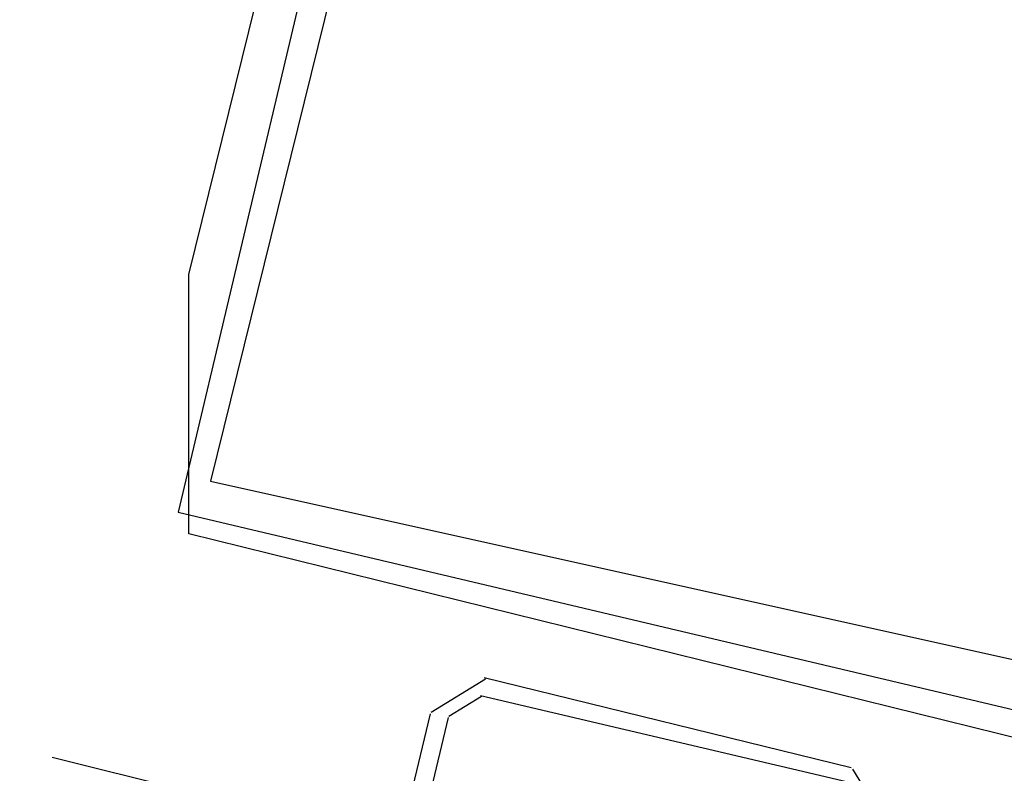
# Model space of a CAD drawing. Header units: feet. Extents: x -79 to 198, y -22 to 181.
# Tile 701 of 982: x 86.49 to 90.14, y 148.73 to 151.52. Entities that reach past the tile are written whole.
import ezdxf

# ---------------------------------------------------------------- set-up
doc = ezdxf.new("R2010")
doc.units = ezdxf.units.FT
for name, color, linetype in [('A-AREA-COMUN', 252, 'CONTINUOUS'), ('A-AREA-UNIDAD', 30, 'CONTINUOUS'), ('A-LINEA', 7, 'CONTINUOUS')]:
    doc.layers.add(name, color=color, linetype=linetype)

msp = doc.modelspace()

# ---------------------------------------------------------------- linework, layer by layer
at = {"layer": 'A-AREA-COMUN'}
msp.add_lwpolyline([(92.64, 126.5778), (92.64, 127.5733), (96.768, 144.9422), (90.56, 146.3822), (90.432, 147.5733), (90.72, 148.7289), (87.12, 149.6178), (87.12, 150.5778), (87.76, 153.1733), (87.36, 153.2089), (87.36, 153.9733), (83.648, 153.9733), (83.232, 159.3778), (88.608, 159.7689), (95.328, 159.7689), (101.84, 159.2889), (108.128, 158.3822), (115.968, 156.5689), (123.872, 153.9733)], dxfattribs=at)
at = {"layer": 'A-AREA-UNIDAD'}
msp.add_lwpolyline([(122.848, 148.0889), (115.808, 150.2578), (115.2, 150.2578), (115.168, 150.4178), (111.328, 151.2178), (111.28, 151.3778), (104, 152.7289), (99.072, 153.3689), (92.192, 153.9022), (87.92, 153.9733), (87.92, 152.7289), (87.2, 149.8133), (91.36, 148.8889), (91.52, 148.5333), (92.672, 148.4089), (92.72, 147.2889), (92.512, 146.4889), (94.848, 146.0622), (96.96, 145.4222), (97.088, 143.9822), (93.088, 127.1644), (96.32, 126.4178)], dxfattribs=at)
at = {"layer": 'A-LINEA'}
for p, q in [((87.96, 153.4044), (87.08, 149.6978)), ((87.08, 149.6978), (90.9733, 148.7778)), ((88.2185, 149.0799), (88.0178, 148.9563)), ((89.5733, 148.7511), (88.2133, 149.0844)), ((88.2031, 149.0151), (88.0827, 148.9409)), ((89.56, 148.6978), (88.2, 149.0178)), ((88.0133, 148.9511), (87.7867, 148.0044)), ((88.08, 148.9378), (87.8533, 147.9911)), ((86.6133, 148.7911), (87.0933, 148.6711)), ((89.7021, 148.5459), (89.5785, 148.7466))]:
    msp.add_line(p, q, dxfattribs=at)

doc.saveas('drawing.dxf')
